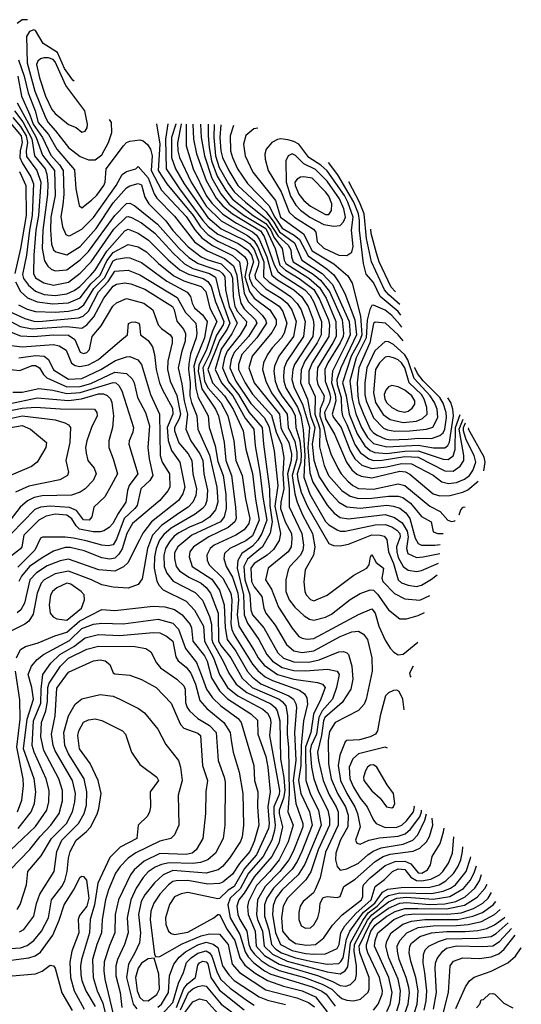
# Model space of a CAD drawing. Extents: x 501367 to 657802, y 482273 to 547541.
# Tile 714 of 714: x 626570 to 629597, y 514904 to 520846. Entities that reach past the tile are written whole.
import ezdxf

# ---------------------------------------------------------------- set-up
doc = ezdxf.new("R2010")
doc.units = 0

msp = doc.modelspace()

# ---------------------------------------------------------------- linework, layer by layer
at = {"layer": '0CON20XD'}
for points in [[(626617.5, 520846.1), (626585, 520844.8), (626555, 520824)], [(626898.2, 520474.8), (626891.4, 520481.4), (626841.3, 520551.3), (626797.3, 520647.3), (626712.8, 520702.8), (626665, 520781.4), (626655, 520784.8), (626630, 520775), (626610.4, 520745), (626615.1, 520585), (626662.5, 520415), (626724.9, 520254.9), (626741.7, 520225), (626786.5, 520175), (626865, 520075.3), (626935, 520019.4), (626985, 520000.3), (627025, 520001.2), (627065, 520031.1), (627106.7, 520105), (627126.5, 520165), (627123.6, 520225), (627111.4, 520244.5)], [(626945, 520168), (626965, 520174), (626977, 520193), (626978.6, 520215), (626962.9, 520295), (626849.1, 520449.1), (626785, 520591.7), (626771.4, 520605), (626745, 520616.2), (626715, 520616.8), (626695, 520610), (626678.9, 520595), (626672.5, 520575), (626688.7, 520495), (626725, 520385.4), (626765, 520304.7), (626785, 520279.5), (626865, 520212.9), (626910, 520195), (626945, 520168)], [(626563.8, 520603.8), (626598, 520505), (626620.7, 520405), (626664, 520295), (626681.5, 520225), (626743.1, 520153.1), (626795, 520064.8), (626900.7, 519940.7), (626908.4, 519825), (626928.2, 519725), (626945, 519711.1), (627002.8, 519757.2), (627035, 519787.3), (627078.3, 519845), (627086.8, 519865), (627092.4, 519945), (627195.7, 520085), (627215, 520104.7), (627235, 520113.7), (627295, 520121.2), (627315, 520114.1), (627342.1, 520092.1), (627359.4, 520065), (627368.6, 520025), (627364.3, 519935), (627426.7, 519816.7), (627575, 519659.1), (627628.1, 519575), (627668.6, 519528.6), (627733.6, 519483.6), (627853.6, 519423.6), (627896.9, 519385), (627924.9, 519194.9), (627948, 519145), (628033.6, 519063.6), (628054.2, 519035), (628058.5, 519015), (628000.4, 518925), (627911, 518825), (627891.3, 518765), (627890.3, 518735), (627929.9, 518655), (627975, 518585.6), (628089.1, 518459.1), (628117.4, 518357.4), (628150.9, 518285), (628163.5, 518203.5), (628157.7, 518105), (628164.6, 518015), (628145.6, 517935), (628144.2, 517895), (628172, 517815), (628209.5, 517745), (628213, 517713), (628209.3, 517665), (628191.2, 517635), (628068.7, 517535), (628053.7, 517465), (628088.9, 517408.9), (628131, 517301), (628215, 517173.1), (628255, 517123.8), (628275, 517112.7), (628305, 517107.6), (628345, 517111.8), (628615, 517256.4), (628695, 517291.2), (628715.2, 517265), (628738.1, 517185), (628775, 517100.6), (628805, 517052.9), (628828.6, 517028.6), (628855, 517012.9), (628885, 517017.5), (628971.7, 517088.6), (628971.9, 517089.8)], [(626558.8, 520505), (626581.7, 520385), (626632.1, 520272.1), (626650.9, 520215), (626707.6, 520135), (626759, 520029), (626810.7, 519970.7), (626832.8, 519935), (626836.2, 519793.8), (626830.9, 519729.1), (626817.7, 519657.7), (626827.5, 519595), (626849.4, 519549.4), (626865, 519541.1), (626875, 519544.6), (626945, 519581.4), (627015, 519651.4), (627153.1, 519845), (627189, 519911), (627215, 519929.2), (627271.2, 519945), (627285, 519960), (627345, 519892), (627382.6, 519795), (627398.7, 519768.7), (627505, 519660.4), (627625.8, 519505.8), (627701.2, 519451.2), (627806.7, 519405), (627861.3, 519361.3), (627881.2, 519305), (627892.7, 519192.7), (627905.1, 519135), (627925, 519101.4), (627993.6, 519035), (628000.3, 519015), (627950, 518935), (627863.5, 518836.5), (627846.5, 518795), (627837.6, 518745), (627875.4, 518665), (627965, 518529), (628045, 518444.8), (628073.2, 518393.2), (628105.1, 518245), (628127.3, 518035), (628110.5, 517909.5), (628143.3, 517745), (628136.8, 517703.2), (628101.7, 517648.3), (628062.8, 517615), (627985, 517564.8), (627964.4, 517535), (627969.9, 517455), (627985, 517423.7), (628031, 517365), (628042.8, 517295), (628054.7, 517265), (628112.3, 517192.3), (628179.5, 517075), (628225, 517037), (628275, 517027.7), (628345, 517036.2), (628505, 517123.8), (628575, 517151), (628615, 517154.8), (628645, 517138.4), (628669, 517105), (628695, 516993.8), (628696.1, 516915), (628660.2, 516745), (628648.1, 516715), (628615, 516677.6), (628474.1, 516605), (628439.3, 516550.7), (628432.4, 516495), (628433.7, 516355), (628449.9, 516265), (628487.3, 516175), (628536.5, 516095), (628551.4, 516045), (628550, 515975), (628505, 515892.3), (628478.1, 515815), (628475.2, 515775), (628485, 515735.8), (628505, 515713.8), (628545, 515721.2), (628615, 515755.2), (628670.5, 515805), (628702.5, 515827.5), (628751.2, 515848.8), (628885, 515871), (628941.8, 515895), (628973.1, 515926.9), (629015.9, 516014.1), (629024.3, 516053.7)], [(626554.5, 520345), (626670.3, 520135), (626708.6, 520028.6), (626781.2, 519935), (626785.1, 519784.9), (626759, 519655), (626756.2, 519576.2), (626762.3, 519492.3), (626775, 519457.9), (626787.8, 519445), (626855, 519426.7), (626935, 519477.7), (627032.3, 519585), (627135, 519740), (627215, 519831.2), (627235, 519844.2), (627285, 519858.2), (627305, 519849.5), (627325.6, 519775), (627349.8, 519735), (627452.7, 519632.7), (627494.4, 519574.4), (627586.9, 519475), (627665.3, 519415), (627705, 519396.6), (627785, 519372.7), (627844.6, 519315), (627854.9, 519285.1), (627858.3, 519175), (627867.7, 519115), (627883.9, 519085), (627938.6, 519025), (627937, 519005), (627899.7, 518945), (627821.7, 518845), (627805.1, 518805), (627794.5, 518744.5), (627830.6, 518660.6), (627890.3, 518585), (627955.1, 518475.1), (628032.8, 518385), (628040.8, 518285), (628077.7, 518012.3), (628079.7, 517915), (628094.1, 517815), (628082.6, 517747.4), (628034.6, 517665.4), (627945, 517590), (627922.5, 517545), (627928.4, 517465), (627958, 517375), (627965.1, 517285.1), (627974, 517255), (628042.9, 517175), (628127.1, 517025), (628162.7, 516992.7), (628225, 516970.4), (628315, 516969.3), (628377, 516983), (628495, 517031.2), (628523.4, 517033.4), (628545, 517025.6), (628554.1, 517014.1), (628575.3, 516944.7), (628580.4, 516865), (628569.1, 516805), (628516.9, 516725), (628411.7, 516635), (628403.4, 516615), (628391.8, 516525), (628368, 516425), (628372.9, 516375), (628400.8, 516255), (628437.1, 516167.1), (628480, 516095), (628491.3, 516065), (628491.8, 515985), (628415, 515822.5), (628382.5, 515667.5), (628354, 515596), (628342.6, 515577.4), (628281.1, 515525), (628262.7, 515495), (628255, 515457.5), (628254.6, 515414.6), (628267.7, 515377.7), (628295, 515363.8), (628325, 515365.7), (628345, 515384.3), (628369.1, 515425), (628379.5, 515465), (628383.3, 515515), (628401.5, 515548.5), (628425, 515554.5), (628485, 515549.2), (628503.3, 515555), (628525.5, 515615), (628595, 515658.7), (628714.9, 515765.1), (628763.6, 515796.4), (628805, 515809.1), (628945, 515828.4), (628985, 515846), (629024.4, 515885), (629042.6, 515917.4), (629062.3, 515985), (629058.3, 516027.3)], [(626452.4, 520295), (626579.6, 520145), (626585.3, 520105), (626572.3, 520055), (626571.7, 520015), (626585, 519981.6), (626637.3, 519897.3), (626654.4, 519855), (626646.4, 519665), (626629.3, 519575), (626611.8, 519425), (626587.3, 519307.3), (626592.9, 519285), (626623.4, 519243.4), (626665, 519208.3), (626718.3, 519188.3), (626785, 519181.6), (626855, 519191.4), (626899.1, 519210.9), (626933.9, 519236.1), (626998, 519302), (627025, 519333.6), (627095, 519449.1), (627205, 519571.6), (627225, 519582.8), (627285, 519558.5), (627348.4, 519515), (627466.2, 519396.2), (627536.8, 519336.8), (627589.3, 519309.3), (627677.3, 519285), (627705, 519266.9), (627725.1, 519235.1), (627752.5, 519142.5), (627802.7, 519025), (627797.5, 519005), (627757.4, 518942.6), (627715, 518825.5), (627674.5, 518745), (627685.6, 518665), (627707.1, 518622.9), (627784.9, 518535), (627825.9, 518455), (627862.1, 518305), (627874.1, 518185), (627912.1, 518095), (627933.4, 517955), (627959.3, 517835), (627953.3, 517805), (627925, 517767.5), (627875.1, 517734.9), (627742.8, 517675), (627719, 517655), (627700.3, 517615), (627701.2, 517585), (627712.8, 517555), (627796.1, 517475), (627844.2, 517385), (627849.4, 517345), (627845, 517200), (627850.6, 517165), (627865, 517133.8), (627975, 516957), (628007.8, 516917.8), (628051, 516881), (628095, 516857), (628259.1, 516799.1), (628288, 516778), (628303.2, 516753.2), (628306.8, 516715), (628282.9, 516615), (628268.1, 516465), (628267.3, 516345), (628253.3, 516255), (628266.2, 516175), (628319.1, 516065), (628335.7, 515985), (628271.9, 515825), (628244.6, 515765.5), (628215, 515719.1), (628101, 515605), (628060.9, 515545), (628047.6, 515505), (628046.5, 515435), (628073.9, 515353.9), (628089.7, 515265), (628116.1, 515236.1), (628150, 515215), (628235, 515183.6), (628335, 515161.3), (628425, 515146.4), (628495, 515150.2), (628508.6, 515161.4), (628521.2, 515185), (628543.2, 515296.8), (628562.3, 515345), (628645, 515459.5), (628712.9, 515515), (628759.9, 515580.1), (628792, 515598), (628871.3, 515608.7), (629045, 515610.2), (629102, 515625), (629142, 515648), (629187.5, 515692.5), (629215, 515732.4), (629233, 515775), (629242.8, 515825), (629245, 515854.8)], [(626538.5, 520295), (626589.5, 520229.5), (626642.5, 520127.5), (626659.2, 520025), (626723.1, 519945), (626733.4, 519913.4), (626740.3, 519855), (626738.5, 519791.5), (626709.1, 519575), (626706.2, 519465), (626720.5, 519390.5), (626739.2, 519359.2), (626760.2, 519340.2), (626785, 519330.3), (626855, 519336.9), (626935, 519396.8), (626985, 519446.9), (627145, 519665.2), (627215, 519737), (627235, 519738.7), (627265, 519722.5), (627401.8, 519611.8), (627533, 519465), (627589.9, 519409.9), (627646.2, 519375), (627775, 519330), (627794.6, 519314.6), (627807.3, 519295), (627812.2, 519215), (627833.3, 519115), (627881.9, 519015), (627849.3, 518950.7), (627785, 518858), (627750.7, 518735), (627787, 518655), (627855.6, 518575), (627930.5, 518440.5), (627984, 518375), (627990.5, 518275), (628020, 518115), (628036.5, 517965), (628060.8, 517825), (628030.8, 517745), (628007.7, 517705), (627975, 517669.3), (627910.2, 517625), (627887.1, 517582.9), (627883, 517535), (627921.5, 517375), (627924.1, 517254.1), (627944.3, 517204.3), (628013.8, 517105), (628060.9, 517015), (628095.2, 516975), (628155, 516936.2), (628225, 516918.6), (628294.1, 516915.9), (628426.7, 516926.7), (628485, 516913.8), (628498.7, 516895), (628482.4, 516815), (628458, 516745), (628396.2, 516675), (628375.1, 516635), (628360.3, 516535), (628328.6, 516465), (628323.5, 516435), (628331.1, 516335), (628344.5, 516264.5), (628373, 516185), (628429.1, 516075), (628439.1, 516025), (628439.2, 515985), (628372.1, 515835), (628326.5, 515703.5), (628295.9, 515655), (628246.2, 515605), (628186, 515545), (628159.6, 515495), (628149.5, 515425), (628155.5, 515345), (628195, 515298.5), (628235, 515270.7), (628300.4, 515259.6), (628355.1, 515264.9), (628404.7, 515305), (628458, 515382), (628516.2, 515443.8), (628632.2, 515535), (628639.8, 515555), (628639.8, 515605), (628645.8, 515625), (628685, 515666.6), (628775, 515742.3), (628835.3, 515764.7), (628895, 515768), (628931.2, 515751.2), (628975, 515696.2), (628996.4, 515695), (629031.5, 515715), (629049.6, 515745), (629060, 515795), (629107.2, 515875), (629126.7, 515945), (629130.8, 515967.1)], [(626528.7, 520255), (626575, 520201.6), (626609.4, 520145), (626617.1, 520105), (626609.2, 520055), (626610.8, 520020.8), (626673.1, 519935), (626697.9, 519865), (626683.8, 519665), (626667.9, 519575), (626654.5, 519425), (626652.8, 519315), (626665, 519288.9), (626715, 519258.3), (626773.6, 519243.6), (626865, 519261.3), (626935, 519316.4), (627002.3, 519385), (627137.7, 519582.3), (627215, 519656.3), (627225, 519659.2), (627245, 519652.2), (627305, 519619.1), (627385, 519557.3), (627496.6, 519436.6), (627565, 519372.7), (627615, 519344.9), (627715.2, 519315), (627751.4, 519291.4), (627775, 519192.2), (627838.1, 519015), (627821.2, 518978.8), (627775, 518910.2), (627704.8, 518734.8), (627734.6, 518655), (627806.1, 518575), (627858.9, 518495), (627918.7, 518365), (627934.6, 518254.6), (627975, 518107.1), (627992.4, 517952.4), (628015.4, 517825), (627975, 517730.8), (627935, 517701.1), (627837.3, 517655), (627806.7, 517625), (627802.2, 517595), (627815.7, 517545), (627855, 517481.6), (627887.1, 517385), (627889.9, 517345), (627882.8, 517255), (627892.4, 517185), (627985, 517039.4), (628010, 516995), (628045, 516951.2), (628125, 516895.1), (628225, 516866.9), (628366.5, 516846.5), (628397.5, 516835), (628412.8, 516815), (628387.9, 516745), (628342.4, 516655), (628326.4, 516545), (628295.2, 516455), (628297.5, 516255), (628322.6, 516175), (628373, 516073), (628388.5, 515985), (628290.6, 515749.4), (628251.2, 515685), (628155, 515594), (628115.7, 515545), (628100.4, 515499.6), (628095.1, 515444.9), (628114.1, 515334.1), (628143.5, 515265), (628215, 515228.9), (628295, 515210.6), (628345, 515205.4), (628415, 515208.3), (628485, 515241.2), (628497.7, 515265), (628507.6, 515335), (628532.1, 515377.9), (628597.6, 515452.4), (628691.8, 515535), (628714.6, 515615.4), (628772.3, 515657.7), (628820.3, 515705), (628855, 515721.2), (628895, 515716.6), (628931.2, 515671.2), (628965, 515651.5), (628995, 515649), (629051.3, 515658.7), (629102.6, 515685), (629123.7, 515705), (629156.8, 515755), (629182.8, 515815), (629190.9, 515913.8)], [(627396.4, 520217), (627415.1, 520095.1), (627404.9, 519935), (627458.1, 519855), (627617.3, 519665), (627660.7, 519595), (627705, 519549.1), (627765, 519509.9), (627876.8, 519456.8), (627929.4, 519415), (627941.1, 519395), (627944.1, 519375), (627929.7, 519295), (627956, 519206), (627985, 519165.7), (628079.2, 519095), (628117.7, 519035), (628117.7, 519005), (628091.5, 518958.5), (627972.2, 518815), (627953, 518745), (627985.9, 518655), (628137.4, 518465), (628145.9, 518385), (628153.8, 518363.8), (628194.4, 518295), (628210.7, 518225), (628208.4, 518185), (628186.6, 518105), (628195.5, 518015), (628196.4, 517906.4), (628273.5, 517745), (628282.9, 517675), (628278.5, 517645), (628265.5, 517615), (628201.1, 517545), (628191.2, 517525), (628176.7, 517465), (628176.1, 517395), (628195.7, 517345), (628230.8, 517300.8), (628287.2, 517247.2), (628318.4, 517228.4), (628345, 517221.9), (628415, 517239.3), (628452.4, 517257.6), (628563.8, 517346.2), (628625, 517383.1), (628685, 517404.8), (628705, 517402.2), (628728.8, 517378.8), (628795, 517283.8), (628865, 517229.2), (628905, 517229.3), (628975, 517249.3), (629012.6, 517269.2)], [(627464.3, 520216.9), (627451, 520125), (627454.6, 519945), (627534.6, 519825), (627676.2, 519633.8), (627707.7, 519597.7), (627765, 519552.3), (627888.8, 519495), (627947.5, 519455), (627968.3, 519425), (627981.5, 519385), (627955.5, 519305), (627957.3, 519285), (627975, 519241.7), (628025, 519190.4), (628135, 519117.1), (628158.8, 519085), (628181.2, 519015), (628165.2, 518955), (628149.1, 518925), (628093.2, 518865), (628066.3, 518825), (628041.3, 518775), (628034.4, 518735), (628055.3, 518664.7), (628089.3, 518595), (628185.1, 518465), (628190.7, 518385), (628231.1, 518301.1), (628242.8, 518235), (628243, 518195), (628213.7, 518095), (628231.2, 517985), (628244.4, 517935), (628277.3, 517857.3), (628337, 517745), (628351.3, 517665), (628342.5, 517615), (628293.2, 517525), (628284.1, 517454.1), (628290, 517395), (628298.2, 517375), (628325, 517346.4), (628345, 517337.9), (628425, 517372.5), (628587.1, 517492.9), (628664.3, 517535), (628678.1, 517555), (628686.2, 517605), (628695, 517617.5), (628720.4, 517570.4), (628765, 517536.2), (628761.5, 517508.5), (628755.4, 517475), (628761.6, 517455), (628832.4, 517382.4), (628895, 517351.6), (628985, 517343.4), (629046, 517370.4)], [(627512.5, 520216.7), (627512.4, 520215), (627486, 520135), (627485.9, 520015), (627509.9, 519945), (627562.3, 519855), (627705, 519653), (627785, 519583.1), (627926.2, 519516.2), (627957.3, 519495), (627985, 519459.1), (628012.8, 519385), (628009.9, 519360.1), (627989, 519305), (627993.7, 519285), (628055, 519222.1), (628147.5, 519165), (628183.9, 519135), (628213.1, 519095), (628238.9, 519025), (628222.3, 518935), (628134.1, 518815), (628108.1, 518755), (628104.2, 518725.8), (628110.8, 518665), (628130.4, 518615), (628151.9, 518575), (628214, 518494), (628231.6, 518455), (628236.9, 518385), (628260.1, 518305), (628268.7, 518225), (628267.4, 518175), (628245.3, 518105), (628248.9, 518071.1), (628268.9, 517995), (628307.6, 517907.6), (628435, 517685.5), (628463.2, 517673.2), (628505, 517670.2), (628555, 517681.5), (628695, 517736.2), (628745, 517735.6), (628769.2, 517729.3), (628785, 517708), (628795.1, 517635), (628825, 517564), (628854.9, 517464.9), (628875, 517448), (628915, 517433.2), (628965, 517425.6), (628995, 517432.3), (629055, 517469.8), (629089.6, 517495.7)], [(627545.3, 520216.6), (627545.2, 520215), (627523.3, 520103.3), (627525.1, 520055), (627534.3, 520015), (627604.5, 519864.5), (627695, 519720.4), (627785, 519631.2), (627945, 519544.5), (627983.9, 519513.9), (628006.5, 519475), (628042.7, 519385), (628042.2, 519295), (628075, 519262.4), (628152.3, 519212.3), (628205.2, 519175.2), (628244.1, 519134.1), (628268.7, 519095), (628292.2, 519025), (628282.1, 518935), (628182.7, 518785), (628165.6, 518744.4), (628161.7, 518695), (628163.1, 518665), (628175.9, 518625), (628246.8, 518506.8), (628266, 518455), (628281.6, 518371.5), (628290.8, 518215), (628283.8, 518085), (628321.8, 517981.8), (628415, 517816.8), (628435, 517797), (628485, 517766.9), (628505, 517759), (628535, 517758.9), (628715, 517797.8), (628775, 517799.4), (628815, 517785.2), (628845.7, 517765.7), (628864.8, 517745), (628865.4, 517725), (628844.9, 517665), (628845.4, 517635), (628855, 517600.8), (628885, 517546.3), (628915, 517523.5), (628965, 517515.2), (628995, 517521.7), (629098.2, 517566)], [(627575.3, 520216.5), (627575.1, 520085.1), (627617.9, 519945), (627695, 519786), (627728.6, 519738.6), (627795, 519671.6), (627877.5, 519617.5), (627975, 519566.1), (627998.9, 519545), (628017.1, 519517.1), (628062, 519415), (628092.6, 519305), (628125, 519276.7), (628225, 519215.1), (628270, 519175), (628310.1, 519115), (628340.2, 519035), (628344.1, 519005), (628338.2, 518935), (628228.8, 518765), (628217.5, 518735), (628213.3, 518675), (628225.9, 518625), (628276.2, 518526.2), (628318.6, 518385), (628308.9, 518265), (628321.1, 518111.1), (628338.4, 518055), (628425, 517915.2), (628468, 517868), (628505, 517841.7), (628553.7, 517833.7), (628775, 517858.9), (628832.3, 517842.3), (628878.9, 517808.9), (628908.6, 517758.6), (628914.1, 517725), (628903.3, 517655), (628913.1, 517625), (628965, 517600.9), (629005, 517603.4), (629104.6, 517624.4)], [(627615.5, 520216.3), (627619.4, 520125), (627636.8, 520036.8), (627695.1, 519875), (627755, 519768), (627795, 519722.3), (627853.7, 519673.7), (628022.3, 519572.3), (628045, 519536.6), (628106.4, 519366.4), (628127.3, 519327.3), (628153.4, 519303.4), (628291.3, 519215), (628322, 519182), (628345, 519142), (628391.3, 519025), (628389.8, 518945), (628366.1, 518895), (628290.9, 518785), (628267.7, 518732.3), (628265.1, 518655), (628307.8, 518555), (628324.4, 518455), (628351.6, 518385), (628334.1, 518285), (628345, 518188.5), (628377.9, 518087.9), (628431.5, 518005), (628495, 517933.5), (628545, 517906.6), (628625, 517898), (628785, 517915.4), (628825, 517910.8), (628865, 517897), (628900.8, 517870.8), (628925.1, 517835.1), (628956.5, 517716.5), (628974.2, 517684.2), (628995, 517675.6), (629075, 517674.3), (629107, 517679.1)], [(627661.7, 520216.1), (627665.1, 520135.1), (627684.6, 520024.6), (627729.3, 519889.3), (627783.1, 519795), (627835, 519733.5), (627924.6, 519665), (628055.2, 519585), (628111.2, 519465), (628140, 519365), (628173.9, 519333.9), (628255.8, 519285), (628345, 519217.3), (628379.3, 519159.3), (628432.8, 519035), (628439.1, 519005), (628434.7, 518935), (628334.9, 518775.1), (628315.6, 518725), (628315.3, 518655.3), (628352.3, 518572.3), (628350.8, 518465), (628372.9, 518402.9), (628380.5, 518375), (628378.8, 518268.8), (628407.1, 518155), (628433.3, 518095), (628514, 518004), (628565, 517970.5), (628615, 517955.7), (628695, 517957.7), (628795, 517971.4), (628855, 517970), (628882.1, 517962.1), (628929.1, 517929.1), (628995, 517848), (629053.5, 517815), (629064.5, 517754.5), (629092.5, 517745), (629126.1, 517744.4)], [(627706.6, 520216), (627706.9, 520145), (627712.7, 520075), (627727.5, 519995), (627761.2, 519901.2), (627813.2, 519815), (627855, 519763.1), (627979.6, 519665), (628055, 519616.4), (628085, 519576.2), (628104.5, 519534.5), (628153.2, 519465), (628165.6, 519395), (628175.6, 519375.6), (628315, 519287.1), (628379.8, 519229.8), (628418.6, 519165), (628478.2, 519025), (628479.3, 518935), (628460.7, 518895), (628367, 518745), (628362.6, 518675), (628370, 518645), (628407.9, 518575), (628403.4, 518545), (628383.5, 518496.5), (628381.3, 518455), (628405.8, 518385), (628419.9, 518315), (628448.1, 518225), (628489.1, 518139.1), (628510.4, 518105), (628550.4, 518060.4), (628579.7, 518035), (628615, 518017.2), (628705, 518013.4), (628855, 518045.2), (628895, 518035.7), (629045, 517911), (629107.8, 517877.8), (629153.3, 517825), (629175, 517817.6), (629195, 517821.4), (629198.4, 517823.6)], [(627743.4, 520214.2), (627742.2, 520135), (627752.3, 520025), (627773.4, 519953.4), (627829.8, 519855), (627865, 519807.1), (627932.2, 519745), (628065, 519638.4), (628129.2, 519539.2), (628190.9, 519485), (628206.2, 519456.2), (628209.6, 519415), (628220.9, 519385), (628341, 519311), (628384.6, 519274.6), (628439, 519205), (628515.3, 519035), (628524.5, 518955), (628522.2, 518935), (628504.9, 518895.1), (628430, 518775), (628412, 518735), (628414.4, 518665), (628440.5, 518595), (628445.4, 518565), (628440.1, 518535), (628410.2, 518475), (628415, 518437.9), (628470.8, 518345), (628542.6, 518175), (628575, 518128.6), (628605, 518102.4), (628630.4, 518090.4), (628695, 518080.2), (628865, 518120.6), (628897.8, 518117.8), (628925, 518104), (629065, 517983.9), (629105, 517972.7), (629165, 517974.8), (629245, 517993.8), (629275, 518007.7), (629337, 518061.1)], [(627783.7, 520212.2), (627778.8, 520135), (627783.6, 520055), (627793, 520015), (627831.5, 519935), (627886.7, 519845), (628057.1, 519687.1), (628103.8, 519623.8), (628137.9, 519565), (628229.4, 519499.4), (628273.3, 519395), (628394.7, 519314.7), (628456.9, 519246.9), (628557.7, 519025), (628564.7, 518945), (628540.9, 518889.1), (628457.3, 518725), (628451.2, 518655), (628474.5, 518585), (628478.4, 518545), (628454.8, 518465), (628463.5, 518445), (628510.1, 518385), (628563.5, 518243.5), (628592.5, 518195), (628635, 518157.6), (628695, 518136.9), (628785, 518147.4), (628875, 518168.4), (628934.4, 518165), (629065, 518097.2), (629117, 518057), (629157.6, 518047.6), (629205, 518052.7), (629255, 518073), (629284.3, 518095), (629304.8, 518125), (629322.6, 518175), (629313, 518215), (629265, 518309.8), (629247.3, 518365), (629247.9, 518385), (629261, 518413.2)], [(627860.5, 520208.3), (627840.5, 520145), (627843, 520055), (627853.5, 520015), (627885.2, 519945), (627945, 519856.6), (628074.4, 519724.4), (628110.7, 519655), (628155, 519588.5), (628226.5, 519546.5), (628259, 519519), (628310.3, 519420.3), (628423.4, 519343.4), (628466, 519306), (628498.9, 519258.9), (628532.8, 519192.8), (628592.3, 519035), (628602.4, 518945), (628508, 518745), (628484.4, 518675), (628485.2, 518645), (628510, 518565), (628511.1, 518488.9), (628517.9, 518455), (628545, 518403), (628592.2, 518282.2), (628625, 518234.1), (628676.5, 518196.5), (628705, 518186.1), (628757.1, 518187.1), (628895, 518209.8), (628975, 518206.6), (629135, 518124.2), (629185, 518121.9), (629227.9, 518152.1), (629249.8, 518185), (629250, 518215), (629221.7, 518375), (629247.1, 518434.3)], [(628006.5, 520192), (627983.4, 520186.6), (627935, 520147.3), (627921.2, 520095), (627931.4, 520025), (627977.5, 519925), (628114.1, 519754.1), (628144.3, 519655), (628225, 519595.5), (628283.3, 519553.3), (628335, 519450.4), (628465, 519372.8), (628551.1, 519301.1), (628576.8, 519256.8), (628627.3, 519057.3), (628634.9, 518945), (628621.5, 518905), (628570.9, 518815), (628518.7, 518655), (628540.7, 518575), (628557.5, 518465), (628606.6, 518346.6), (628653.6, 518273.6), (628685, 518245.4), (628713.5, 518233.5), (628785, 518227.5), (628895, 518241.8), (628975, 518243.1), (629125, 518193.5), (629155, 518191.9), (629185, 518214.1), (629198.2, 518251.8), (629199.8, 518385), (629227.7, 518463.6)], [(628545, 519422.4), (628575, 519443.3), (628581.9, 519478.1), (628571.4, 519575), (628581.8, 519655), (628551, 519745), (628529.7, 519785), (628425, 519933), (628387.1, 519967.1), (628314.8, 520014.8), (628255, 520094.5), (628225.2, 520111.7), (628188.3, 520121.7), (628145, 520127.6), (628125, 520123.2), (628091.8, 520105), (628057.7, 520065), (628049.3, 520035), (628050.6, 520005), (628069.2, 519935), (628147.8, 519807.8), (628195.3, 519685.3), (628228, 519655), (628342.3, 519582.3), (628356.2, 519563.8), (628365.3, 519505), (628405, 519466.6), (628495, 519424), (628545, 519422.4)], [(628465, 519600), (628505, 519604.3), (628523.7, 519626.3), (628535.5, 519654.5), (628525.4, 519705), (628500.4, 519765), (628425, 519870.6), (628355, 519941.2), (628285.7, 519975.7), (628235, 520027.4), (628215, 520035.8), (628191.1, 520025), (628175.4, 519994.6), (628177.4, 519865), (628205, 519781.1), (628236, 519726), (628265, 519696.2), (628321.6, 519655), (628405, 519610.6), (628465, 519600)], [(628869.9, 519062.8), (628853.4, 519085), (628746.3, 519176.3), (628705, 519260.9), (628661, 519311), (628645.3, 519375.3), (628621, 519575), (628620.6, 519635), (628615.3, 519675), (628585.8, 519745), (628490.5, 519910.5), (628433.1, 519983.9)], [(626569.6, 519929.6), (626607.3, 519845), (626608.4, 519665), (626575.6, 519464.4), (626540.2, 519315)], [(628415, 519669.5), (628435, 519671.3), (628451.2, 519695), (628454, 519735), (628435, 519780.8), (628415, 519808), (628335, 519889.7), (628285, 519898.1), (628265, 519895.2), (628245, 519883.2), (628231.2, 519865), (628232, 519845), (628255, 519792.8), (628285, 519754.3), (628325, 519720.2), (628415, 519669.5)], [(628864.3, 519126.7), (628798.2, 519185), (628772.4, 519215), (628693.2, 519385), (628663, 519525), (628648.5, 519675), (628620.4, 519745), (628557.3, 519867.9)], [(628837.7, 519203.8), (628810.9, 519230.9), (628739.1, 519385), (628723.8, 519436.1), (628691.1, 519555), (628689.5, 519581)], [(626544.9, 519264.9), (626574.4, 519205), (626618.2, 519168.2), (626675, 519142.5), (626769.3, 519130.7), (626865, 519137.5), (626935, 519167), (626998.7, 519251.3), (627055, 519304), (627095, 519391.4), (627135, 519440.7), (627225, 519488.7), (627285.1, 519475.1), (627335, 519445.2), (627408.7, 519375), (627500.7, 519300.7), (627560.3, 519270.3), (627665, 519235.1), (627693.8, 519205), (627717.5, 519105), (627759.4, 519025), (627733, 518967), (627697.5, 518855), (627651.1, 518761.1), (627647, 518725), (627668.6, 518618.6), (627751.7, 518495), (627770.8, 518455), (627804.9, 518294.9), (627814.3, 518185), (627847.7, 518095), (627872.6, 517905), (627875.7, 517835), (627868.1, 517815), (627828.5, 517781.5), (627712.2, 517725), (627618.1, 517665), (627597.8, 517635), (627592.2, 517605), (627610.3, 517545), (627728.8, 517468.8), (627775, 517402.8), (627804, 517314), (627810, 517175), (627823, 517105), (627875, 517034.3), (627945, 516912.5), (627975, 516878.5), (628025, 516838.5), (628194.7, 516764.7), (628221.5, 516745), (628236.9, 516716.9), (628240.3, 516695), (628227.9, 516545), (628236, 516375), (628220.4, 516255), (628235.9, 516115.9), (628279.3, 515995), (628279.6, 515975), (628266.8, 515943.2), (628221.3, 515825), (628194, 515775), (628140.9, 515705), (628051.2, 515615), (628005.6, 515535), (627998.8, 515445), (628005.3, 515415), (628035.3, 515345), (628045, 515253.8), (628096.4, 515206.4), (628184.1, 515164.1), (628425, 515099.6), (628505, 515088.1), (628534.7, 515105.3), (628550.9, 515129.1), (628566.4, 515275), (628639.8, 515409.8), (628673.8, 515455), (628726.8, 515495), (628775, 515547.7), (628795, 515560.8), (628865, 515577.2), (629055, 515573.3), (629125, 515586.8), (629170, 515605), (629200, 515625), (629263.7, 515705), (629290.5, 515785), (629291.9, 515794.3)], [(626562.9, 519125), (626615, 519099.7), (626664.6, 519084.6), (626785, 519080.6), (626865, 519087.9), (626925, 519101.8), (626957.5, 519125), (627016.6, 519223.4), (627081.6, 519288.4), (627135, 519391.5), (627155, 519401.6), (627215, 519410.9), (627235, 519408.5), (627305, 519380.2), (627457.9, 519267.9), (627580.7, 519200.7), (627600.3, 519175), (627610.5, 519135), (627625, 519107.1), (627673, 519065), (627701.3, 519025), (627685.1, 518925), (627632.6, 518797.4), (627621.8, 518755), (627633.1, 518623.1), (627646.5, 518566.5), (627706.5, 518455), (627713.5, 518385), (627750, 518275), (627765, 518179.6), (627797.9, 518095), (627815, 517981.2), (627816.5, 517895), (627804.1, 517845), (627782.4, 517815), (627608.1, 517735), (627523.9, 517665), (627505, 517628.1), (627503.7, 517595), (627513.5, 517545), (627535, 517520.2), (627591.4, 517481.4), (627665, 517444.4), (627695, 517419.6), (627721.1, 517385), (627768.7, 517265), (627770.4, 517095), (627785, 517067.9), (627844.9, 516994.9), (627913, 516873), (627973.5, 516815), (628136.2, 516745), (628155, 516731.7), (628175.8, 516705), (628185.8, 516645.8), (628184.7, 516534.7), (628192.4, 516455), (628197, 516175), (628191.8, 516118.2), (628188.7, 516065), (628219.8, 515985), (628190.9, 515885), (628136.3, 515775), (628079.4, 515705), (627999.2, 515620.9), (627951.1, 515525), (627945.7, 515494.3), (627948.2, 515445), (627990.6, 515345), (627997.8, 515255), (628048, 515198), (628135, 515146.4), (628366.8, 515076.8), (628454, 515044), (628505, 515017.7), (628537.4, 515012.6), (628565.9, 515024.1), (628596.6, 515053.4), (628603.1, 515083.1), (628602.1, 515135), (628587.9, 515225), (628590.5, 515265), (628668.4, 515411.6), (628695, 515443.8), (628795, 515522.7), (628846.3, 515543.7), (628905, 515549.3), (629065, 515538.1), (629165, 515554.7), (629248.2, 515601.8), (629288.9, 515651.1), (629313.1, 515696.9), (629326.4, 515738.4)], [(626505, 519087), (626601.9, 519041.9), (626655, 519025.7), (626685, 519023.9), (626925, 519046.6), (626952.6, 519057.4), (626985, 519087.3), (627045, 519203.4), (627104, 519265), (627145, 519328.4), (627225, 519333.6), (627295, 519306.3), (627519.8, 519169.8), (627569.8, 519079.8), (627633.7, 519015), (627639.1, 518955), (627635.6, 518925.6), (627601.5, 518828.5), (627590.2, 518769.8), (627588.5, 518735), (627598.6, 518655), (627597.1, 518575), (627606, 518536), (627639.7, 518455), (627644.8, 518375), (627715, 518218.8), (627758.9, 518025), (627765.5, 517935), (627751.4, 517888.6), (627715, 517844), (627673.5, 517816.5), (627595, 517784.3), (627531.1, 517748.9), (627501.8, 517728.2), (627473.5, 517695), (627449.8, 517655), (627439.1, 517615), (627442, 517545), (627458.1, 517505), (627496.5, 517456.5), (627628.9, 517388.9), (627673.5, 517343.5), (627715.1, 517245.1), (627728, 517198), (627729.1, 517105), (627734.7, 517085), (627798.9, 516975), (627832, 516902), (627877.2, 516835), (627940.4, 516785), (628085, 516716.9), (628111, 516695), (628124.2, 516674.2), (628140.8, 516615), (628143.5, 516385), (628163.4, 516273.4), (628169.4, 516195), (628162.8, 516147.2), (628136.9, 516075), (628136.1, 516055), (628155.4, 515975), (628133.8, 515876.2), (628092.2, 515795), (627985, 515672.3), (627925.5, 515574.5), (627893.3, 515535), (627880, 515495), (627887.2, 515445), (627898.4, 515415), (627941.4, 515345), (627953.6, 515265), (627965.1, 515235.1), (627986.1, 515206.1), (628028.2, 515168.2), (628075, 515136), (628135, 515108), (628288.2, 515065), (628395, 515025.5), (628453.1, 514995), (628485, 514963.1), (628515, 514938.3), (628545, 514928), (628585, 514923.9), (628625.8, 514934.2), (628673.9, 514976.1), (628679.7, 514995), (628678.8, 515065), (628622.2, 515215), (628618.3, 515255), (628682.6, 515387.4), (628705, 515418.7), (628795, 515483.6), (628865, 515513.3), (628905, 515517.5), (629045, 515506.9), (629135, 515510.5), (629201.8, 515525), (629258.6, 515551.4), (629317.3, 515605), (629345, 515648.8), (629357.6, 515687.7)], [(626456.7, 519056.7), (626573.9, 518993.9), (626645, 518980.4), (626855, 518994.1), (626945, 518984.4), (626975.8, 519004.2), (627017.7, 519052.3), (627078.8, 519165), (627135, 519237.2), (627155, 519249), (627205, 519257.1), (627241.8, 519251.8), (627325, 519220.2), (627491.9, 519115), (627503.2, 519095), (627517.5, 519027.5), (627558.4, 518978.4), (627571.5, 518951.5), (627569.5, 518905), (627549.4, 518845), (627527.3, 518745), (627549.2, 518649.2), (627562.1, 518545), (627581.9, 518465), (627572.2, 518375), (627602, 518305), (627656.5, 518225), (627674.6, 518185), (627680.5, 518105), (627702.5, 518007.5), (627699.5, 517945), (627688.7, 517915), (627673.3, 517895), (627628.5, 517861.5), (627483.4, 517776.6), (627440, 517740), (627414.7, 517705.3), (627392.8, 517655), (627384.4, 517605), (627381.4, 517535), (627397.3, 517457.3), (627411, 517431), (627435.2, 517405.2), (627575, 517337.6), (627625, 517281.6), (627680.2, 517185), (627685.7, 517095), (627740.1, 516995), (627775.1, 516895.1), (627825, 516816), (627885.9, 516765.9), (628037.4, 516685), (628065, 516660.7), (628081.5, 516631.5), (628085.1, 516605.1), (628078.5, 516525), (628137.6, 516195), (628135, 516170.9), (628104, 516095), (628102.8, 516055), (628112.1, 515985), (628107.5, 515952.5), (628092.2, 515895), (628038.8, 515795), (627951.5, 515695), (627899.6, 515600.4), (627841.2, 515545), (627826.7, 515505), (627839.4, 515425), (627898.6, 515325), (627930.5, 515220.5), (627949.4, 515189.4), (627983.9, 515153.9), (628046.5, 515106.5), (628086.3, 515086.3), (628335, 515008.9), (628393.7, 514983.7), (628418.9, 514965), (628473, 514893)], [(626488.5, 518971.5), (626575, 518938.4), (626654, 518934), (626775, 518943.4), (626865, 518941.2), (626902.1, 518915), (626935, 518839.6), (626955, 518830.9), (626975, 518836.9), (626992, 518855), (627008.2, 518935), (627061.9, 518998.1), (627132.8, 519117.2), (627155, 519138.2), (627215, 519163.3), (627318.5, 519135), (627373.9, 519095), (627405.2, 519005), (627425, 518982.4), (627478.2, 518945), (627491.1, 518925), (627490, 518895), (627464.8, 518785), (627461.6, 518735), (627479, 518665), (627518.4, 518578.4), (627540.1, 518465), (627532.8, 518437.3), (627504.3, 518385), (627503.8, 518365), (627531.4, 518291.4), (627586.3, 518225), (627609.1, 518185), (627614.1, 518105), (627636.2, 518015), (627632.6, 517975), (627615, 517934.7), (627585.8, 517905), (627535, 517870.3), (627425, 517793.8), (627372.5, 517735), (627341.2, 517655), (627309.2, 517470.9), (627285, 517436.7), (627225, 517414.6), (627135, 517421.1), (627065, 517435.4), (627003.5, 517465), (626865, 517516.9), (626785, 517500.7), (626718, 517465), (626699.2, 517445), (626676.6, 517385), (626650.9, 517259.1), (626624.8, 517215.2), (626602.1, 517197.9), (626508.3, 517151.7)], [(628876.4, 518991.2), (628865, 519005.5), (628815, 519060), (628775, 519092.3), (628705, 519123.4), (628695, 519120.8), (628682.1, 519097.9), (628666.7, 519033.3), (628660.1, 518925), (628600.6, 518805), (628561.5, 518665), (628576.4, 518555), (628597.7, 518467.7), (628632.3, 518385), (628668.7, 518325), (628705, 518287.8), (628785, 518267.4), (628975, 518278.5), (629067.1, 518262.9), (629135, 518262.2), (629153.2, 518276.8), (629163.1, 518296.9), (629188, 518455), (629184.7, 518494.7), (629171.6, 518535), (629153.4, 518563.2)], [(626520.2, 518880.2), (626585, 518871.7), (626775, 518886.1), (626807.4, 518877.4), (626850.7, 518850.7), (626882.8, 518772.8), (626905, 518758.4), (626932.6, 518752.6), (626985, 518762.8), (627045, 518794.8), (627174.8, 518905.2), (627220.8, 518945), (627227.7, 519012.3), (627245, 519021.4), (627265, 519022.9), (627288.8, 519015), (627294, 519005), (627300, 518945), (627345, 518909.6), (627370.7, 518870.7), (627383.4, 518825), (627392.7, 518735), (627414, 518655), (627431.2, 518611.2), (627491.4, 518501.4), (627493.4, 518465), (627460.1, 518385), (627466.8, 518306.8), (627485.8, 518245.8), (627536, 518175), (627566, 518025), (627555.2, 517985), (627528.8, 517945), (627366.5, 517815), (627313.1, 517746.9), (627292.5, 517707.5), (627222.7, 517567.3), (627196.6, 517543.4), (627145, 517518.1), (627048.6, 517525), (626865, 517589.6), (626815, 517581.1), (626735, 517549.8), (626671.5, 517508.5), (626631.7, 517465), (626599, 517325), (626576.1, 517285), (626554.3, 517265.7)], [(628884.6, 518907.2), (628855, 518943.3), (628777.1, 519015), (628715, 519020.4), (628705, 519013.3), (628682.3, 518895), (628617.4, 518745), (628606.5, 518655), (628609.8, 518575), (628617.2, 518535), (628643.9, 518465), (628685.1, 518375), (628705, 518351.8), (628727.7, 518337.7), (628775, 518316.9), (628805, 518311.1), (628915, 518314.4), (628975, 518320.6), (629055, 518319.1), (629105, 518335.7), (629125, 518353.6), (629136.6, 518375), (629145.1, 518445.1), (629143, 518475), (629125, 518532.4), (629105.1, 518565), (629005.5, 518665.5), (628970.2, 518710.2), (628955.3, 518744.7), (628954.9, 518746.7)], [(628833.2, 518363.2), (628925, 518364.9), (629024.3, 518375.7), (629062.5, 518387.5), (629092.6, 518445), (629088.4, 518495), (629073.6, 518535), (629046.8, 518575), (628950.1, 518680.1), (628912.3, 518792.3), (628895, 518823.7), (628825, 518885.7), (628795, 518902.7), (628775, 518904.7), (628712.2, 518847.8), (628664.6, 518745), (628653.3, 518655), (628653.5, 518585), (628661.5, 518545), (628705, 518443.2), (628765, 518381.6), (628790.1, 518370.1), (628833.2, 518363.2)], [(626565, 518804.8), (626665, 518820), (626716.9, 518815), (626743.3, 518795), (626775, 518732.8), (626865, 518677.2), (626945, 518679.8), (627059.5, 518735), (627149.1, 518789.1), (627215, 518811.8), (627235, 518812.5), (627283.8, 518793.8), (627304.8, 518764.8), (627358.8, 518585), (627414, 518465), (627418.8, 518215), (627430, 518175), (627473.5, 518105), (627476.5, 518025), (627465, 518002.1), (627415.4, 517945), (627251.1, 517805), (627216.1, 517745), (627188.3, 517651.7), (627169.4, 517620.6), (627145, 517596.3), (627115, 517590.7), (627065, 517597.3), (626960.2, 517639.8), (626875, 517661.5), (626845, 517661.6), (626775, 517638.9), (626705, 517599.2), (626629.6, 517545), (626581.8, 517488.2), (626564.6, 517455)], [(628885, 518415.7), (628965, 518424), (629001.5, 518438.5), (629028, 518465), (629027.7, 518505), (629011.8, 518555), (628993.9, 518585), (628919.4, 518655), (628894.2, 518745), (628875, 518775.6), (628855, 518792.8), (628825, 518805.9), (628795, 518812.7), (628775, 518808.9), (628741.3, 518775), (628716.8, 518735), (628704.3, 518595), (628716.8, 518535), (628763.3, 518463.3), (628805, 518432.8), (628885, 518415.7)], [(626415.5, 518745.5), (626570.3, 518729.7), (626645, 518758.5), (626665, 518759.7), (626690.3, 518745), (626714.2, 518704.2), (626734.9, 518684.9), (626855, 518630.3), (626935, 518631.3), (626998.7, 518651.3), (627145, 518719), (627215, 518710.7), (627249.1, 518679.1), (627260.2, 518655), (627281.5, 518565), (627329.1, 518475), (627353.4, 518395), (627343.1, 518265), (627351.2, 518195), (627373.3, 518095), (627355.7, 518064.3), (627301.7, 518015), (627279.6, 517915), (627265.6, 517895), (627200.8, 517835), (627155, 517710), (627135, 517676), (627105, 517670.7), (627065.7, 517674.3), (626971.5, 517701.5), (626895, 517716.1), (626845, 517722.8), (626707.6, 517722.4), (626695, 517717.1), (626662, 517645), (626558.2, 517541.8)], [(626528.7, 518598.7), (626585, 518597.3), (626685, 518619.6), (626770.6, 518610.6), (626855, 518590.9), (626935, 518596.6), (627135, 518657), (627151.1, 518655), (627169, 518639), (627186.5, 518606.5), (627257.3, 518385), (627252.8, 518357.3), (627230.7, 518305), (627229.7, 518285), (627282.7, 518105), (627230.2, 518035), (627219.8, 518005), (627210.5, 517935), (627163.7, 517866.3), (627132.8, 517805), (627109.4, 517780.6), (627078.3, 517761.7), (627054.8, 517755.2), (627014.4, 517755.6), (626931.3, 517771.3), (626910.5, 517790.5), (626885, 517834.1), (626855, 517856.3), (626785, 517861.1), (626730.4, 517849.6), (626684.7, 517825), (626595, 517735.3), (626582.2, 517665), (626575, 517653.1), (626520.2, 517609.8)], [(628895, 518477.3), (628915, 518483.1), (628939, 518501), (628954.3, 518525.7), (628954.2, 518545), (628936.5, 518575), (628895, 518610.7), (628855, 518630), (628815, 518637.5), (628795, 518630.5), (628779.3, 518610.7), (628770.5, 518585), (628774.5, 518555), (628785, 518533.1), (628815.1, 518505.1), (628855, 518485.2), (628895, 518477.3)], [(626505, 518527.7), (626675, 518563.5), (626865, 518547.6), (626942.4, 518557.6), (627045, 518587.9), (627075, 518587.2), (627098, 518578), (627117.2, 518557.2), (627126.6, 518535), (627135.7, 518455), (627129.4, 518385), (627107.6, 518305), (627107.8, 518265), (627135, 518196), (627160.3, 518105), (627121.6, 518035), (627083.7, 517966.3), (627017.8, 517905), (627005.6, 517845), (626989.2, 517825), (626955, 517826.9), (626913.4, 517883.4), (626871.5, 517901.5), (626755, 517910.1), (626695.7, 517904.3), (626660.6, 517889.4), (626521.5, 517745)], [(626495, 518484.4), (626585, 518501.8), (626665, 518507.6), (626817.2, 518497.2), (627021.2, 518495), (627035, 518476.2), (627036.7, 518455), (627002.5, 518385), (626975.3, 518305), (626968.2, 518265), (626970.7, 518230.7), (626980.9, 518185), (627018.8, 518138.8), (627032.3, 518105), (627014.2, 518065.8), (626965.6, 518014.4), (626935, 517994.7), (626883.2, 517976.8), (626705, 517973.2), (626658.2, 517961.8), (626617.8, 517942.2), (626573.6, 517905), (626512, 517825)], [(626495, 518435.9), (626585, 518455.6), (626736.6, 518436.6), (626785, 518430.6), (626843.5, 518413.5), (626865, 518401.1), (626876.3, 518385), (626872.4, 518295), (626848.7, 518185), (626864.6, 518115), (626859.1, 518095), (626811.7, 518068.3), (626625, 518031.4), (626545.2, 517994.8)], [(626505, 518383.1), (626585, 518396.4), (626634.6, 518375), (626731.2, 518295), (626726.9, 518265), (626675.3, 518174.7), (626641.1, 518148.9), (626505, 518091.9)], [(629371.9, 518124.1), (629378.9, 518175), (629372, 518205), (629278.9, 518375), (629281.4, 518382.5)], [(629222.7, 517857.6), (629232.2, 517887.8), (629246, 517904), (629257.8, 517906.9)], [(626855, 517222.9), (626943.1, 517295), (626961.8, 517345), (626958.4, 517375), (626942, 517395), (626878.5, 517438.5), (626855, 517444.4), (626795, 517416.9), (626768.9, 517395), (626756.9, 517373.1), (626747.4, 517315), (626753.4, 517265), (626771.3, 517241.3), (626795, 517230), (626855, 517222.9)], [(626551.7, 516995), (626575, 517044.4), (626605.9, 517064.1), (626682.5, 517085), (626781.9, 517128.1), (626855, 517150.5), (626932.3, 517217.7), (627065, 517287.2), (627145, 517281.1), (627375, 517305.8), (627445, 517302.2), (627505, 517287.4), (627550.3, 517255), (627598.5, 517195), (627607.5, 517175), (627614.1, 517095), (627685, 517007.6), (627701.6, 516975), (627728.3, 516875), (627775.2, 516795), (627825, 516747.2), (627965, 516657.2), (628005, 516618.5), (628007.4, 516535), (628055, 516398.5), (628067.3, 516335), (628080.6, 516185), (628068.3, 516095), (628075.4, 515995), (628071.8, 515965), (627999.4, 515805), (627926.6, 515723.4), (627865, 515615.2), (627828.3, 515591.7), (627775, 515541.5), (627765, 515540), (627585, 515577.5), (627545, 515569.7), (627505, 515552), (627475, 515505.6), (627449.3, 515425), (627452.1, 515385), (627467.9, 515345), (627485, 515330), (627505, 515324.8), (627585, 515339.3), (627741.9, 515425), (627765, 515445.7), (627775, 515445.7), (627823.1, 515355), (627868.4, 515288.4), (627898.7, 515185), (627929.6, 515139.6), (627991.8, 515091.8), (628065, 515046.8), (628163, 515013), (628274.2, 514985.8), (628355, 514948.9), (628425, 514858.8)], [(626560.5, 515965), (626639.3, 516065), (626658.7, 516115), (626666.8, 516185), (626657.9, 516265), (626593.1, 516445), (626615.3, 516624.7), (626652.5, 516745), (626642.9, 516815), (626622.2, 516895), (626640.9, 516945), (626675.7, 516984.3), (626713.3, 517015), (626870.7, 517099.3), (626945, 517171.3), (627015, 517197), (627065, 517204.5), (627195, 517199.6), (627405, 517227.2), (627495, 517203.5), (627528.5, 517168.5), (627570.7, 517050.7), (627637.1, 516967.2), (627665.1, 516895.1), (627698.4, 516805), (627733.3, 516753.4), (627784.5, 516704.5), (627888.5, 516628.5), (627906.4, 516605), (627983.3, 516345), (627987.6, 516255), (628006.8, 516185), (628004.8, 516094.8), (628013.4, 515985), (627985, 515885.4), (627958.3, 515825), (627895.6, 515754.4), (627855, 515688.9), (627795, 515641.5), (627775, 515632.4), (627705, 515629.4), (627585, 515650.3), (627515, 515649.5), (627495, 515644.4), (627467.2, 515625), (627415, 515567.5), (627380, 515515), (627362, 515465), (627357.5, 515415), (627384, 515204), (627390.7, 515190.7), (627415, 515193.1), (627550.8, 515269.2), (627665, 515317.7), (627715, 515329.1), (627775, 515326.5), (627827.6, 515265), (627852.5, 515145), (627896.1, 515096.1), (628055, 514992), (628242.2, 514942.2), (628312.2, 514915), (628349.3, 514889.3)], [(626474.7, 515795), (626665, 515976.8), (626733, 516075), (626746.9, 516125), (626747.7, 516195), (626730, 516265), (626657.7, 516425), (626646.2, 516465), (626652.7, 516615), (626698.4, 516721.6), (626699.7, 516805), (626710.4, 516895), (626757.5, 516962.5), (626813.1, 517015), (626896.3, 517063.7), (626965, 517114.8), (627045, 517135.5), (627175, 517130.2), (627375, 517148.3), (627415, 517145.2), (627455.8, 517125.8), (627494.7, 517095), (627511.7, 517001.7), (627527.1, 516977.1), (627575, 516937.9), (627603, 516903), (627631, 516835), (627657.9, 516737.9), (627699.9, 516689.9), (627801.2, 516605), (627839.3, 516545), (627847, 516495), (627858.8, 516425), (627895, 516304), (627916.9, 516175), (627919.7, 515985), (627912.1, 515915), (627903.3, 515886.7), (627835.8, 515785), (627794.7, 515735), (627768.5, 515715), (627695, 515694.5), (627495, 515710.3), (627436.6, 515685), (627382.7, 515637.3), (627325.4, 515564.6), (627304.1, 515525), (627287.4, 515445), (627299, 515335), (627293.1, 515275), (627264.9, 515215.1), (627225.9, 515145), (627214.8, 515065), (627254.4, 514905), (627276.8, 514876.8)], [(626512.5, 515715), (626631.7, 515838.3), (626693.8, 515916.2), (626758.8, 515985), (626808, 516055), (626829.1, 516130.9), (626827.5, 516195), (626805.9, 516265), (626716.3, 516436.3), (626697.9, 516517.9), (626702.3, 516605), (626727.9, 516675), (626738.1, 516731.9), (626740.8, 516815), (626748.5, 516841.5), (626817.2, 516945), (626865, 516993), (626975, 517046.6), (627045.2, 517064.8), (627265, 517063.6), (627331.6, 517051.6), (627361, 517031), (627395.2, 516965.2), (627420, 516935), (627517.9, 516865), (627560.7, 516825), (627567.9, 516805), (627571.6, 516725), (627581, 516695), (627595, 516675.3), (627645, 516627.9), (627715, 516586.8), (627754.8, 516545), (627768.4, 516375), (627805, 516274.2), (627810.3, 516245), (627808.8, 515985), (627797.5, 515905), (627751.8, 515815), (627705, 515775.2), (627661.1, 515758.9), (627615, 515752.7), (627472.7, 515757.3), (627425, 515747.7), (627388.1, 515731.9), (627345, 515702.4), (627315, 515668.4), (627273.8, 515605), (627241.8, 515535), (627217.8, 515425), (627225.6, 515335), (627203.5, 515265), (627159.4, 515175), (627151.2, 515135), (627150.2, 515075), (627176.6, 514975), (627187, 514885)], [(626554.4, 515475.6), (626573.9, 515506.1), (626612.2, 515625), (626618.8, 515705), (626700, 515800), (626761.6, 515905), (626852, 515995), (626889, 516065), (626902.2, 516125), (626906.2, 516176.1), (626888.3, 516255), (626785, 516433.1), (626772.8, 516465), (626762.7, 516535), (626783.3, 516645), (626795, 516812.5), (626865, 516908.8), (627015, 516976.3), (627055, 516982.9), (627085.8, 516975.8), (627113.8, 516953.8), (627134.5, 516905), (627145, 516898.5), (627235, 516889.2), (627305, 516863.9), (627394.5, 516815), (627485, 516720.6), (627525, 516628.1), (627541.4, 516591.4), (627560.8, 516570.7), (627645, 516539.6), (627661.5, 516525), (627674, 516345), (627704.1, 516255), (627693.1, 516185), (627691.1, 516055), (627676.2, 515905), (627635.4, 515835), (627611.9, 515815), (627575, 515807.8), (627415, 515813.8), (627321.7, 515768.3), (627260.2, 515715), (627239.4, 515685), (627166.8, 515535), (627145.9, 515445), (627144.8, 515335), (627111.4, 515258.6), (627080.9, 515159.1), (627078.5, 515105), (627084.9, 515054.9), (627135, 514844.7)], [(628933, 516878.3), (628928.5, 516885), (628924, 516905), (628946.1, 516946.2)], [(626556.6, 516065), (626583.4, 516136.6), (626593.2, 516225), (626591.5, 516265), (626553.2, 516455), (626572.1, 516625), (626570.7, 516740.7), (626545.8, 516915)], [(626569.7, 515340.3), (626595, 515356.1), (626654.7, 515435), (626672.4, 515512.4), (626692.5, 515567.5), (626777.9, 515705), (626795.1, 515824.9), (626825, 515894.7), (626924.1, 515995), (626958.9, 516055), (626972.7, 516105), (626975.5, 516185), (626958.5, 516265), (626864.1, 516415), (626843.1, 516465), (626836.3, 516545), (626865.2, 516644.8), (626904, 516716), (626945, 516747.1), (627055, 516772.7), (627135, 516763.8), (627174.3, 516745), (627288, 516688), (627322.9, 516662.9), (627404.2, 516564.2), (627451.9, 516471.9), (627528.7, 516375), (627540.6, 516335), (627551.3, 516255), (627526.1, 516165), (627529.5, 515985), (627503.8, 515926.2), (627482, 515905), (627415, 515888.3), (627271.7, 515818.3), (627225.1, 515784.9), (627176.8, 515735), (627149, 515695), (627105.2, 515595), (627087.2, 515535), (627068.4, 515415), (627064.8, 515335.2), (627036.2, 515263.8), (627010.2, 515175), (627013, 515065), (627037.3, 514985), (627071.2, 514911.2), (627100.7, 514795)], [(628890.3, 516681.2), (628882.1, 516745), (628860.9, 516790.9), (628845, 516800), (628825, 516798), (628795, 516784.2), (628777.8, 516765), (628745.6, 516645.6), (628728.9, 516555), (628718.2, 516535), (628685, 516517), (628619.8, 516500.2), (628545, 516495.5), (628535, 516488.6), (628501.8, 516408.2), (628492.5, 516345), (628506.2, 516255), (628544, 516175), (628593.1, 516095), (628608.7, 516055), (628624.3, 515975), (628597.5, 515895), (628605.3, 515875.3), (628625, 515869.6), (628676.4, 515893.6), (628742.1, 515907.9), (628855, 515918.9), (628896.6, 515933.4), (628928.5, 515961.5), (628984.1, 516035.9), (628994.9, 516065), (628995.4, 516076.3)], [(626515, 515239.6), (626576, 515244), (626615, 515258.9), (626655, 515289.1), (626701.3, 515345), (626744, 515425), (626761.3, 515535), (626824.9, 515615.1), (626841.9, 515648.1), (626857.3, 515705), (626863.9, 515786.1), (626874.6, 515825), (626910, 515895), (626973.6, 515946.4), (626996.5, 515973.5), (627038.1, 516051.9), (627047.6, 516085), (627060.9, 516175), (627043.1, 516255), (626996.2, 516356.2), (626930.4, 516445), (626920.5, 516525), (626926.3, 516555), (626955, 516605.6), (626985, 516620), (627025, 516626.4), (627065, 516617.5), (627190, 516555), (627208.1, 516535), (627245.7, 516425), (627295, 516350), (627398, 516275), (627408.6, 516255), (627357.1, 516185), (627359.5, 516095), (627354.4, 516065), (627340.5, 516039.5), (627284.5, 515985), (627276.5, 515905), (627177.3, 515852.7), (627115, 515790.4), (627041.3, 515635), (627022.2, 515505), (626995.5, 515415), (626991.2, 515335), (626942.8, 515175), (626937.2, 515135), (626939.1, 515080.9), (626945, 515047.8), (626968.8, 514985), (627025, 514890.4)], [(628790.2, 516449.2), (628775, 516454.6), (628615, 516415.7), (628580.5, 516385), (628559.3, 516335), (628562.3, 516265), (628584.3, 516214.3), (628625, 516147.5), (628667, 516095), (628704.8, 516014.8), (628721.2, 515995), (628775, 515970.6), (628845, 515973), (628875.3, 515984.7), (628905, 516011.1), (628945.9, 516065), (628952, 516095), (628950.2, 516099.2)], [(628815, 516090), (628825, 516096), (628834.4, 516115), (628825.4, 516175), (628787.5, 516227.5), (628725.4, 516335), (628705, 516349.7), (628685, 516346.5), (628669.5, 516335), (628657.2, 516312.8), (628644.6, 516275), (628646.7, 516255), (628695, 516191.5), (628745, 516148.1), (628783.1, 516095), (628815, 516090)], [(626439.8, 515160.2), (626625.5, 515184.5), (626663.6, 515196.4), (626695, 515217.4), (626769.5, 515320.5), (626808.1, 515411.9), (626838.4, 515505), (626895, 515592), (626935, 515670.4), (626945, 515677.3), (626955, 515675.6), (626972.3, 515652.3), (626987.9, 515545), (626975, 515496.3), (626931.3, 515438.7), (626923.8, 515416.2), (626926.4, 515335), (626885.2, 515225), (626872, 515158), (626876.8, 515065), (626898.8, 514985), (626960.2, 514875)], [(628705, 514868.4), (628732.6, 514905), (628756.7, 514965), (628759.1, 514985), (628742.2, 515065), (628670.9, 515215), (628662.9, 515242.9), (628663.2, 515265), (628688.7, 515345), (628715, 515381), (628785, 515436.2), (628835, 515464.5), (628895, 515482.4), (628975, 515481), (629145, 515479.3), (629255, 515501.5), (629330.7, 515549.3), (629376.6, 515603.4), (629390.6, 515629.6)], [(628785, 514859.7), (628806.3, 514905), (628818.3, 514975), (628798.6, 515065), (628711.3, 515255), (628715, 515288.1), (628732.3, 515335), (628827.8, 515415), (628895, 515443.6), (628955, 515449), (629152.1, 515447.9), (629233.3, 515456.7), (629308.6, 515481.4), (629364, 515515), (629396.2, 515545), (629416.6, 515578)], [(628846.4, 514863.6), (628862, 514915), (628868.1, 514985), (628853.1, 515055), (628798.4, 515185), (628779, 515255), (628785.4, 515284.6), (628810.8, 515335), (628882.4, 515387.6), (628934.5, 515405.5), (629014.9, 515415.1), (629215, 515416.4), (629305.1, 515434.9), (629362.2, 515457.8), (629426.5, 515503.5), (629443.4, 515524.9)], [(628896.4, 514853.6), (628914.3, 514905), (628921.5, 514975), (628917.4, 515005), (628903.2, 515065), (628859.7, 515175), (628849.5, 515225), (628847.9, 515255), (628865, 515289.4), (628906.4, 515335), (628975, 515366.3), (629065, 515378.2), (629205, 515380.1), (629275.4, 515384.6), (629356.2, 515403.8), (629434.7, 515445.3), (629469.1, 515476.5)], [(628950.9, 514849.1), (628969.3, 514905), (628975.6, 514985.6), (628961.1, 515065), (628929.5, 515165), (628921, 515215), (628924.4, 515255), (628935, 515272.1), (628985, 515311.9), (629055.9, 515334.1), (629145, 515343.4), (629257.4, 515342.6), (629335, 515349.3), (629388.3, 515361.7), (629435, 515384.2), (629492.9, 515425), (629497.2, 515429.6)], [(629011.5, 514868.5), (629023.1, 514925), (629027, 514985), (629014.6, 515094.6), (629005.6, 515154.4), (629006.2, 515205), (629017.2, 515232.8), (629040, 515255), (629096.6, 515283.4), (629145, 515298), (629335, 515302.6), (629415, 515312.7), (629445, 515331.1), (629518.1, 515394.9)], [(629066.7, 514875), (629085.5, 514975), (629077, 515117), (629078.7, 515151.3), (629088.9, 515181.1), (629123, 515225), (629145, 515242), (629205, 515257), (629365, 515253), (629425, 515257.3), (629465, 515283.1), (629538.3, 515361.2)], [(627403.5, 514886.5), (627425, 514903.7), (627468.3, 514975), (627474.2, 515075), (627499.4, 515145), (627532.6, 515187.4), (627570.4, 515219.6), (627645, 515262.4), (627695, 515277.9), (627737.3, 515267.3), (627765, 515246.7), (627793.4, 515135), (627831.3, 515081.3), (627865, 515047.2), (628015, 514948.6), (628065, 514927.8), (628175, 514901.5)], [(629087.5, 514695), (629158, 514975), (629166.8, 515135), (629188.1, 515165), (629245.2, 515184.8), (629345, 515181), (629415, 515190.2), (629461.4, 515208.6), (629493.4, 515236.6), (629560.8, 515320.9)], [(627425, 514839.5), (627495.1, 514915), (627528.4, 515031.6), (627559.3, 515095), (627577, 515155), (627604.4, 515185), (627645, 515211.5), (627695, 515225.4), (627714.9, 515214.9), (627728.8, 515195), (627761.1, 515095), (627783.9, 515053.9), (627841, 515001), (627944.1, 514924.1), (627985, 514898.9)], [(629202.5, 514877.5), (629261, 515009), (629284.3, 515045.7), (629313.5, 515066.5), (629416, 515104), (629516.6, 515153.4), (629562.5, 515195), (629596.2, 515243.8), (629597, 515245.4)], [(627345, 514924.2), (627398.1, 514961.9), (627414.4, 514995), (627410.7, 515085), (627382.5, 515182.5), (627345, 515178.2), (627305, 515151.6), (627285, 515120.8), (627269.2, 515065), (627279.7, 514985), (627294.5, 514944.5), (627315, 514927.1), (627345, 514924.2)], [(627515.7, 514884.3), (627560.6, 514999.4), (627582.8, 515027.2), (627631, 515065), (627645, 515140), (627655.2, 515154.8), (627675, 515163.4), (627695, 515160.7), (627705, 515147.1), (627723.1, 515065), (627775, 514988), (627925, 514870.5)], [(626524.8, 515075.2), (626665, 515086.8), (626706.2, 515103.8), (626755, 515138.9), (626775, 515135.7), (626785, 515120.8), (626823.5, 514973.5), (626886.4, 514866.4)], [(627540.4, 514869.6), (627588.8, 514975), (627615, 514997), (627645, 515010.3), (627675, 515016.6), (627695, 515013.2), (627785, 514904.1), (627895, 514823.5)], [(627549, 514831), (627615, 514919.1), (627655, 514937), (627695, 514926.6), (627785, 514825.2)], [(629327.5, 514882.5), (629347.5, 514905), (629355, 514930), (629368.3, 514931.7), (629405, 514966), (629425, 514968.8), (629436.7, 514965), (629491.2, 514911.2), (629545, 514882.9)]]:
    msp.add_lwpolyline(points, dxfattribs=at)

doc.saveas('drawing.dxf')
